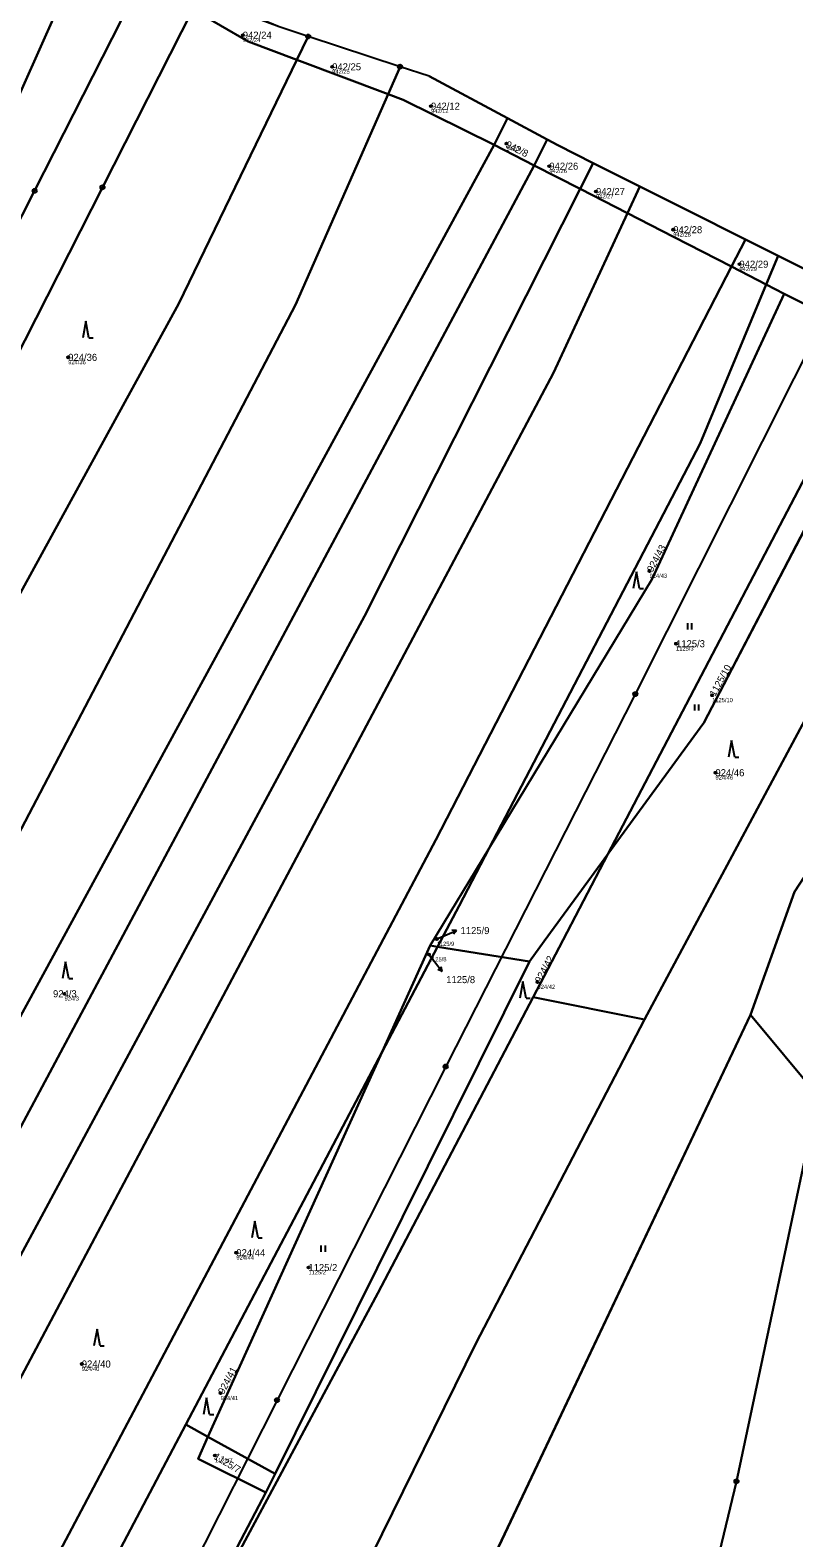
# Model space of a CAD drawing. Extents: x -761891 to -756141, y -1178507 to -1171885.
# Drawn here: x -758732 to -758548.2, y -1172750.3 to -1172387.4 of the extents above; entities that cross this region are included whole.
import ezdxf

# ---------------------------------------------------------------- set-up
doc = ezdxf.new("R2010")
doc.units = 0
for name, color, linetype in [('Definiční body', 7, 'Continuous'), ('Hranice parcel', 7, 'Continuous'), ('Parcelní čísla', 7, 'Continuous'), ('Polygon ku', 7, 'Continuous'), ('Polygon parcely', 7, 'Continuous'), ('Pop  PČ popisy', 7, 'Continuous'), ('Poz předměty', 7, 'Continuous'), ('Značky bodu BP', 7, 'Continuous'), ('Značky kultur', 7, 'Continuous')]:
    doc.layers.add(name, color=color, linetype=linetype)

msp = doc.modelspace()

# ---------------------------------------------------------------- linework, layer by layer
at = {"layer": 'Definiční body'}
for centre in [(-758680.78, -1172388.61), (-758659.27, -1172396.23), (-758635.49, -1172405.7), (-758617.32, -1172414.72), (-758607, -1172420.15), (-758595.77, -1172426.26), (-758577.17, -1172435.44), (-758561.25, -1172443.73), (-758722.79, -1172466.16), (-758582.88, -1172517.58), (-758576.51, -1172535.09), (-758567.83, -1172547.5), (-758567.02, -1172566.14), (-758634.12, -1172606.16), (-758635.98, -1172609.89), (-758609.84, -1172616.51), (-758723.68, -1172619.34), (-758682.33, -1172681.67), (-758664.99, -1172685.23), (-758719.53, -1172708.46), (-758686.12, -1172715.49), (-758687.47, -1172730.48)]:
    msp.add_circle(centre, 0.25, dxfattribs=at)
at = {"layer": 'Hranice parcel'}
for p, q in [((-758679.49, -1172390.11), (-758692.83, -1172382.46)), ((-758665.05, -1172388.93), (-758671.99, -1172386.65)), ((-758667.76, -1172394.52), (-758665.05, -1172388.93)), ((-758642.93, -1172396.2), (-758665.05, -1172388.93)), ((-758667.76, -1172394.52), (-758679.49, -1172390.11)), ((-758645.82, -1172402.78), (-758667.76, -1172394.52)), ((-758642.93, -1172396.2), (-758645.82, -1172402.78)), ((-758635.92, -1172398.51), (-758642.93, -1172396.2)), ((-758635.92, -1172398.51), (-758617.08, -1172408.61)), ((-758617.08, -1172408.61), (-758620.26, -1172415.03)), ((-758617.08, -1172408.61), (-758607.49, -1172413.75)), ((-758620.26, -1172415.03), (-758749.9, -1172653.38)), ((-758610.66, -1172419.95), (-758620.26, -1172415.03)), ((-758610.66, -1172419.95), (-758607.49, -1172413.75)), ((-758607.49, -1172413.75), (-758604.94, -1172415.12)), ((-758604.94, -1172415.12), (-758596.43, -1172419.39)), ((-758738.51, -1172659.45), (-758610.66, -1172419.95)), ((-758599.58, -1172425.64), (-758610.66, -1172419.95)), ((-758599.58, -1172425.64), (-758596.43, -1172419.39)), ((-758596.43, -1172419.39), (-758585.19, -1172425.03)), ((-758588.19, -1172431.49), (-758599.58, -1172425.64)), ((-758588.19, -1172431.49), (-758585.19, -1172425.03)), ((-758563.2, -1172444.32), (-758559.83, -1172437.77)), ((-758559.83, -1172437.77), (-758551.91, -1172441.75)), ((-758554.78, -1172448.65), (-758551.91, -1172441.75)), ((-758551.91, -1172441.75), (-758529.17, -1172453.16)), ((-758554.78, -1172448.65), (-758563.2, -1172444.32)), ((-758550.47, -1172450.86), (-758554.78, -1172448.65)), ((-758528.21, -1172462.04), (-758550.47, -1172450.86)), ((-758592.93, -1172585.72), (-758528.21, -1172462.04)), ((-758523.17, -1172464.57), (-758569.84, -1172554.1)), ((-758569.84, -1172554.1), (-758592.93, -1172585.72)), ((-758635.68, -1172607.74), (-758621.5, -1172584.32)), ((-758647.24, -1172633.3), (-758635.68, -1172607.74)), ((-758633.92, -1172608.02), (-758647.24, -1172633.3)), ((-758633.92, -1172608.02), (-758635.68, -1172607.74)), ((-758611.8, -1172611.57), (-758633.92, -1172608.02)), ((-758610.86, -1172620.13), (-758584.07, -1172625.51)), ((-758739.67, -1173006.83), (-758558.6, -1172624.38)), ((-758558.6, -1172624.38), (-758542.31, -1172643.98)), ((-758647.24, -1172633.3), (-758694.53, -1172723.01)), ((-758647.24, -1172633.3), (-758689.17, -1172725.97)), ((-758689.17, -1172725.97), (-758694.53, -1172723.01)), ((-758691.56, -1172731.25), (-758689.17, -1172725.97)), ((-758689.17, -1172725.97), (-758672.98, -1172734.9)), ((-758675.21, -1172739.4), (-758691.56, -1172731.25)), ((-758672.98, -1172734.9), (-758675.21, -1172739.4)), ((-758729.42, -1172842.68), (-758675.21, -1172739.4))]:
    msp.add_line(p, q, dxfattribs=at)
for points in [[(-758717.92, -1172365.48), (-758737.58, -1172409.7), (-758857.88, -1172637.74), (-758948.8, -1172803.01)], [(-758705.14, -1172375.4), (-758730.89, -1172426.08), (-758775.88, -1172514.6), (-758792.52, -1172547.36), (-758818.16, -1172595.45), (-758860.67, -1172675.19), (-758917.56, -1172778.41), (-758938.04, -1172815.58)], [(-758762.57, -1172519.77), (-758714.56, -1172425.25), (-758692.83, -1172382.46)], [(-758667.76, -1172394.52), (-758696.18, -1172453.2), (-758737.98, -1172529.59)], [(-758896.22, -1172864.45), (-758866.49, -1172818.53), (-758781.7, -1172669.96), (-758734.02, -1172579.58), (-758668.11, -1172453.55), (-758645.82, -1172402.78)], [(-758645.82, -1172402.78), (-758642.18, -1172404.15), (-758620.26, -1172415.03)], [(-758856.46, -1172910.56), (-758814.68, -1172835.49), (-758739.49, -1172691.86), (-758651.49, -1172528.47), (-758599.58, -1172425.64)], [(-758585.19, -1172425.03), (-758573.98, -1172430.66), (-758559.83, -1172437.77)], [(-758847.53, -1172920.72), (-758798.08, -1172831.96), (-758606.02, -1172469.86), (-758588.19, -1172431.49)], [(-758563.2, -1172444.32), (-758577.16, -1172437.15), (-758588.19, -1172431.49)], [(-758827.44, -1172943.07), (-758758.39, -1172816.8), (-758634.3, -1172582.28), (-758563.2, -1172444.32)], [(-758554.78, -1172448.65), (-758570.7, -1172486.87), (-758621.5, -1172584.32)], [(-758550.47, -1172450.86), (-758582.36, -1172519.65), (-758621.5, -1172584.32)], [(-758498.56, -1172475.85), (-758538.21, -1172539.87), (-758584.07, -1172625.51)], [(-758476.94, -1172485.77), (-758548, -1172594.79), (-758558.6, -1172624.38)], [(-758621.5, -1172584.32), (-758628.74, -1172598.2), (-758633.92, -1172608.02)], [(-758611.8, -1172611.57), (-758608.26, -1172606.71), (-758592.93, -1172585.72)], [(-758610.86, -1172620.13), (-758604.61, -1172608.23), (-758592.93, -1172585.72)], [(-758672.98, -1172734.9), (-758648.42, -1172685.39), (-758611.8, -1172611.57)], [(-758729.42, -1172842.68), (-758648.29, -1172691.42), (-758610.86, -1172620.13)], [(-758584.07, -1172625.51), (-758624.68, -1172703.5), (-758699.76, -1172856.11)], [(-758542.31, -1172643.98), (-758561.97, -1172736.7), (-758581.36, -1172817.44), (-758596.83, -1172881.87), (-758611.95, -1172931.98)], [(-758694.53, -1172723.01), (-758754.17, -1172836.12), (-758816.69, -1172953.1)]]:
    msp.add_lwpolyline(points, dxfattribs=at)
at = {"layer": 'Polygon ku'}
msp.add_lwpolyline([(-758529.17, -1172453.16), (-758551.91, -1172441.75), (-758559.83, -1172437.77), (-758573.98, -1172430.66), (-758585.19, -1172425.03), (-758596.43, -1172419.39), (-758604.94, -1172415.12), (-758607.49, -1172413.75), (-758617.08, -1172408.61), (-758635.92, -1172398.51), (-758642.93, -1172396.2), (-758665.05, -1172388.93), (-758671.99, -1172386.65), (-758690.54, -1172378.89), (-758716.3, -1172361.36), (-758730.86, -1172345.87), (-758755.17, -1172320.01), (-758758.49, -1172316.49), (-758763.31, -1172311.35), (-758805.81, -1172266.15), (-758819.19, -1172252.9), (-758848.42, -1172227.25), (-758879.01, -1172201.85), (-758895.22, -1172188.39)], dxfattribs=at)
at = {"layer": 'Polygon parcely'}
for points in [[(-758967.8, -1172780.03), (-758961.98, -1172787.62), (-758948.8, -1172803.01), (-758857.88, -1172637.74), (-758737.58, -1172409.7), (-758717.92, -1172365.48), (-758732.53, -1172350.06), (-758754.54, -1172385.54), (-758859.37, -1172587.7)], [(-758712.55, -1172371.15), (-758717.92, -1172365.48), (-758737.58, -1172409.7), (-758857.88, -1172637.74), (-758948.8, -1172803.01), (-758938.04, -1172815.58), (-758917.56, -1172778.41), (-758860.67, -1172675.19), (-758818.16, -1172595.45), (-758792.52, -1172547.36), (-758775.88, -1172514.6), (-758730.89, -1172426.08), (-758705.14, -1172375.4)], [(-758705.14, -1172375.4), (-758730.89, -1172426.08), (-758775.88, -1172514.6), (-758792.52, -1172547.36), (-758818.16, -1172595.45), (-758860.67, -1172675.19), (-758917.56, -1172778.41), (-758938.04, -1172815.58), (-758929.6, -1172825.45), (-758906.6, -1172787.37), (-758843.54, -1172672.09), (-758805.8, -1172600.61), (-758762.57, -1172519.77), (-758714.56, -1172425.25), (-758692.83, -1172382.46)], [(-758692.83, -1172382.46), (-758714.56, -1172425.25), (-758762.57, -1172519.77), (-758737.98, -1172529.59), (-758696.18, -1172453.2), (-758667.76, -1172394.52), (-758679.49, -1172390.11)], [(-758665.05, -1172388.93), (-758671.99, -1172386.65), (-758691.27, -1172379.38), (-758692.83, -1172382.46), (-758679.49, -1172390.11), (-758667.76, -1172394.52)], [(-758642.93, -1172396.2), (-758665.05, -1172388.93), (-758667.76, -1172394.52), (-758645.82, -1172402.78)], [(-758668.11, -1172453.55), (-758645.82, -1172402.78), (-758667.76, -1172394.52), (-758696.18, -1172453.2), (-758737.98, -1172529.59), (-758807.81, -1172660.87), (-758913.56, -1172844.18), (-758900.49, -1172859.45), (-758896.22, -1172864.45), (-758866.49, -1172818.53), (-758781.7, -1172669.96), (-758734.02, -1172579.58)], [(-758645.82, -1172402.78), (-758642.18, -1172404.15), (-758620.26, -1172415.03), (-758617.08, -1172408.61), (-758635.92, -1172398.51), (-758642.93, -1172396.2)], [(-758846.8, -1172832.78), (-758805.23, -1172755.77), (-758749.9, -1172653.38), (-758620.26, -1172415.03), (-758642.18, -1172404.15), (-758645.82, -1172402.78), (-758668.11, -1172453.55), (-758734.02, -1172579.58), (-758781.7, -1172669.96), (-758866.49, -1172818.53), (-758896.22, -1172864.45), (-758879.44, -1172884.11)], [(-758607.49, -1172413.75), (-758617.08, -1172408.61), (-758620.26, -1172415.03), (-758610.66, -1172419.95)], [(-758620.26, -1172415.03), (-758749.9, -1172653.38), (-758805.23, -1172755.77), (-758846.8, -1172832.78), (-758879.44, -1172884.11), (-758870.41, -1172894.68), (-758869.52, -1172895.69), (-758833.24, -1172836.21), (-758738.51, -1172659.45), (-758610.66, -1172419.95)], [(-758596.43, -1172419.39), (-758604.94, -1172415.12), (-758607.49, -1172413.75), (-758610.66, -1172419.95), (-758599.58, -1172425.64)], [(-758599.58, -1172425.64), (-758610.66, -1172419.95), (-758738.51, -1172659.45), (-758833.24, -1172836.21), (-758869.52, -1172895.69), (-758856.46, -1172910.56), (-758814.68, -1172835.49), (-758739.49, -1172691.86), (-758651.49, -1172528.47)], [(-758585.19, -1172425.03), (-758596.43, -1172419.39), (-758599.58, -1172425.64), (-758588.19, -1172431.49)], [(-758599.58, -1172425.64), (-758651.49, -1172528.47), (-758739.49, -1172691.86), (-758814.68, -1172835.49), (-758856.46, -1172910.56), (-758847.53, -1172920.72), (-758798.08, -1172831.96), (-758606.02, -1172469.86), (-758588.19, -1172431.49)], [(-758559.83, -1172437.77), (-758573.98, -1172430.66), (-758585.19, -1172425.03), (-758588.19, -1172431.49), (-758577.16, -1172437.15), (-758563.2, -1172444.32)], [(-758758.39, -1172816.8), (-758634.3, -1172582.28), (-758563.2, -1172444.32), (-758577.16, -1172437.15), (-758588.19, -1172431.49), (-758606.02, -1172469.86), (-758798.08, -1172831.96), (-758847.53, -1172920.72), (-758838.59, -1172930.89), (-758838.02, -1172931.51), (-758827.44, -1172943.07)], [(-758551.91, -1172441.75), (-758559.83, -1172437.77), (-758563.2, -1172444.32), (-758554.78, -1172448.65)], [(-758524.73, -1172455.39), (-758529.17, -1172453.16), (-758551.91, -1172441.75), (-758554.78, -1172448.65), (-758550.47, -1172450.86), (-758528.21, -1172462.04)], [(-758554.78, -1172448.65), (-758563.2, -1172444.32), (-758634.3, -1172582.28), (-758758.39, -1172816.8), (-758827.44, -1172943.07), (-758825.92, -1172944.73), (-758816.69, -1172953.1), (-758754.17, -1172836.12), (-758694.53, -1172723.01), (-758647.24, -1172633.3), (-758635.68, -1172607.74), (-758621.5, -1172584.32), (-758570.7, -1172486.87)], [(-758528.21, -1172462.04), (-758550.47, -1172450.86), (-758582.36, -1172519.65), (-758621.5, -1172584.32), (-758628.74, -1172598.2), (-758633.92, -1172608.02), (-758611.8, -1172611.57), (-758608.26, -1172606.71), (-758592.93, -1172585.72)], [(-758570.7, -1172486.87), (-758621.5, -1172584.32), (-758582.36, -1172519.65), (-758550.47, -1172450.86), (-758554.78, -1172448.65)], [(-758528.21, -1172462.04), (-758592.93, -1172585.72), (-758569.84, -1172554.1), (-758523.17, -1172464.57)], [(-758569.84, -1172554.1), (-758592.93, -1172585.72), (-758604.61, -1172608.23), (-758610.86, -1172620.13), (-758584.07, -1172625.51), (-758538.21, -1172539.87), (-758498.56, -1172475.85), (-758523.17, -1172464.57)], [(-758739.67, -1173006.83), (-758558.6, -1172624.38), (-758548, -1172594.79), (-758476.94, -1172485.77), (-758498.56, -1172475.85), (-758538.21, -1172539.87), (-758584.07, -1172625.51), (-758624.68, -1172703.5), (-758699.76, -1172856.11), (-758697.23, -1172857.25), (-758704.37, -1172870.06), (-758733.07, -1172921.59), (-758770.06, -1172988.01), (-758760.58, -1172994.38)], [(-758542.31, -1172643.98), (-758561.97, -1172736.7), (-758581.36, -1172817.44), (-758596.83, -1172881.87), (-758611.95, -1172931.98), (-758620.87, -1172958.6), (-758587.93, -1172968.01), (-758555.24, -1172977.35), (-758540.8, -1172981.59), (-758532.14, -1172984.13), (-758529.1, -1172984.93), (-758496.09, -1172993.6), (-758472.66, -1172997.19), (-758447.65, -1172738.34), (-758449.49, -1172730.58), (-758446.6, -1172688.53), (-758441.26, -1172627.37), (-758438.31, -1172597.02), (-758435.86, -1172592.7), (-758428.71, -1172507.88), (-758476.94, -1172485.77), (-758548, -1172594.79), (-758558.6, -1172624.38)], [(-758729.42, -1172842.68), (-758648.29, -1172691.42), (-758610.86, -1172620.13), (-758604.61, -1172608.23), (-758592.93, -1172585.72), (-758608.26, -1172606.71), (-758611.8, -1172611.57), (-758648.42, -1172685.39), (-758672.98, -1172734.9), (-758675.21, -1172739.4)], [(-758633.92, -1172608.02), (-758628.74, -1172598.2), (-758621.5, -1172584.32), (-758635.68, -1172607.74)], [(-758633.92, -1172608.02), (-758647.24, -1172633.3), (-758689.17, -1172725.97), (-758672.98, -1172734.9), (-758648.42, -1172685.39), (-758611.8, -1172611.57)], [(-758633.92, -1172608.02), (-758635.68, -1172607.74), (-758647.24, -1172633.3)], [(-758729.42, -1172842.68), (-758699.76, -1172856.11), (-758624.68, -1172703.5), (-758584.07, -1172625.51), (-758610.86, -1172620.13), (-758648.29, -1172691.42)], [(-758626.81, -1172991.15), (-758620.87, -1172958.6), (-758611.95, -1172931.98), (-758596.83, -1172881.87), (-758581.36, -1172817.44), (-758561.97, -1172736.7), (-758542.31, -1172643.98), (-758558.6, -1172624.38), (-758739.67, -1173006.83), (-758683.32, -1173040.37), (-758638.42, -1173054.73)], [(-758647.24, -1172633.3), (-758694.53, -1172723.01), (-758689.17, -1172725.97)], [(-758729.42, -1172842.68), (-758675.21, -1172739.4), (-758691.56, -1172731.25), (-758689.17, -1172725.97), (-758694.53, -1172723.01), (-758754.17, -1172836.12), (-758816.69, -1172953.1), (-758814.91, -1172954.71), (-758807.07, -1172941.26), (-758751.39, -1172845.77), (-758733.79, -1172852.19), (-758732.48, -1172849.66)], [(-758672.98, -1172734.9), (-758689.17, -1172725.97), (-758691.56, -1172731.25), (-758675.21, -1172739.4)]]:
    msp.add_lwpolyline(points, close=True, dxfattribs=at)
at = {"layer": 'Pop  PČ popisy'}
for p, q in [((-758634.12, -1172606.16), (-758632.13, -1172605.31)), ((-758632.13, -1172605.31), (-758629.37, -1172604.14)), ((-758629.37, -1172604.14), (-758630.48, -1172604.07)), ((-758629.37, -1172604.14), (-758630.09, -1172604.99)), ((-758635.98, -1172609.89), (-758634.66, -1172611.59)), ((-758634.66, -1172611.59), (-758632.81, -1172613.96)), ((-758632.81, -1172613.96), (-758633.82, -1172613.47)), ((-758632.81, -1172613.96), (-758633.03, -1172612.86))]:
    msp.add_line(p, q, dxfattribs=at)
at = {"layer": 'Poz předměty'}
for p, q in [((-758540.52, -1172456.07), (-758586.31, -1172547.22)), ((-758586.31, -1172547.22), (-758631.94, -1172636.86)), ((-758631.94, -1172636.86), (-758672.54, -1172717.16)), ((-758672.54, -1172717.16), (-758713.09, -1172797.42))]:
    msp.add_line(p, q, dxfattribs=at)
for centre, radius in [((-758586.31, -1172547.22), 0.5), ((-758586.31, -1172547.22), 0.4), ((-758586.31, -1172547.22), 0.3), ((-758586.31, -1172547.22), 0.2), ((-758586.31, -1172547.22), 0.1), ((-758631.94, -1172636.86), 0.5), ((-758631.94, -1172636.86), 0.4), ((-758631.94, -1172636.86), 0.3), ((-758631.94, -1172636.86), 0.2), ((-758631.94, -1172636.86), 0.1), ((-758672.54, -1172717.16), 0.5), ((-758672.54, -1172717.16), 0.4), ((-758672.54, -1172717.16), 0.3), ((-758672.54, -1172717.16), 0.2), ((-758672.54, -1172717.16), 0.1)]:
    msp.add_circle(centre, radius, dxfattribs=at)
at = {"layer": 'Značky bodu BP'}
for centre, radius in [((-758665.05, -1172388.93), 0.5), ((-758665.05, -1172388.93), 0.0303), ((-758642.93, -1172396.2), 0.5), ((-758642.93, -1172396.2), 0.0303), ((-758730.89, -1172426.08), 0.5), ((-758730.89, -1172426.08), 0.0303), ((-758714.56, -1172425.25), 0.5), ((-758714.56, -1172425.25), 0.0303), ((-758561.97, -1172736.7), 0.5), ((-758561.97, -1172736.7), 0.0303)]:
    msp.add_circle(centre, radius, dxfattribs=at)
at = {"layer": 'Značky kultur'}
for p, q in [((-758718.56, -1172457.47), (-758719.31, -1172461.47)), ((-758717.81, -1172461.47), (-758718.56, -1172457.47)), ((-758717.81, -1172461.47), (-758716.81, -1172461.47)), ((-758586.06, -1172517.76), (-758586.81, -1172521.76)), ((-758585.31, -1172521.76), (-758586.06, -1172517.76)), ((-758585.31, -1172521.76), (-758584.31, -1172521.76)), ((-758573.68, -1172531.67), (-758573.68, -1172530.17)), ((-758572.68, -1172531.67), (-758572.68, -1172530.17)), ((-758572.02, -1172551.18), (-758572.02, -1172549.68)), ((-758571.02, -1172551.18), (-758571.02, -1172549.68)), ((-758563.15, -1172558.38), (-758563.9, -1172562.38)), ((-758562.4, -1172562.38), (-758563.15, -1172558.38)), ((-758562.4, -1172562.38), (-758561.4, -1172562.38)), ((-758723.42, -1172611.66), (-758724.17, -1172615.66)), ((-758722.67, -1172615.66), (-758723.42, -1172611.66)), ((-758722.67, -1172615.66), (-758721.67, -1172615.66)), ((-758613.36, -1172616.41), (-758614.11, -1172620.41)), ((-758612.61, -1172620.41), (-758613.36, -1172616.41)), ((-758612.61, -1172620.41), (-758611.61, -1172620.41)), ((-758677.87, -1172674.05), (-758678.62, -1172678.05)), ((-758677.12, -1172678.05), (-758677.87, -1172674.05)), ((-758677.12, -1172678.05), (-758676.12, -1172678.05)), ((-758661.91, -1172681.47), (-758661.91, -1172679.97)), ((-758660.91, -1172681.47), (-758660.91, -1172679.97)), ((-758715.86, -1172700.05), (-758716.61, -1172704.05)), ((-758715.11, -1172704.05), (-758715.86, -1172700.05)), ((-758715.11, -1172704.05), (-758714.11, -1172704.05)), ((-758689.52, -1172716.58), (-758690.27, -1172720.58)), ((-758688.77, -1172720.58), (-758689.52, -1172716.58)), ((-758688.77, -1172720.58), (-758687.77, -1172720.58))]:
    msp.add_line(p, q, dxfattribs=at)

# ---------------------------------------------------------------- texts
at = {"layer": 'Definiční body'}
for s, p in [('942/24', (-758680.78, -1172390.27)), ('942/25', (-758659.27, -1172397.89)), ('942/12', (-758635.49, -1172407.36)), ('942/8', (-758617.32, -1172416.38)), ('942/26', (-758607, -1172421.81)), ('942/27', (-758595.77, -1172427.92)), ('942/28', (-758577.17, -1172437.1)), ('942/29', (-758561.25, -1172445.39)), ('924/36', (-758722.79, -1172467.82)), ('924/43', (-758582.88, -1172519.24)), ('1125/3', (-758576.51, -1172536.75)), ('1125/10', (-758567.83, -1172549.16)), ('924/46', (-758567.02, -1172567.8)), ('1125/9', (-758634.12, -1172607.82)), ('1125/8', (-758635.98, -1172611.55)), ('924/42', (-758609.84, -1172618.17)), ('924/3', (-758723.68, -1172621)), ('924/44', (-758682.33, -1172683.33)), ('1125/2', (-758664.99, -1172686.89)), ('924/40', (-758719.53, -1172710.12)), ('924/41', (-758686.12, -1172717.15)), ('1125/7', (-758687.47, -1172732.14))]:
    msp.add_text(s, height=1, dxfattribs=at).set_placement(p)
at = {"layer": 'Parcelní čísla'}
for s, p in [('942/24', (-758680.78, -1172389.46)), ('942/25', (-758659.27, -1172397.08)), ('942/12', (-758635.49, -1172406.55)), ('942/26', (-758607, -1172421)), ('942/27', (-758595.77, -1172427.11)), ('942/28', (-758577.17, -1172436.29)), ('942/29', (-758561.25, -1172444.58)), ('924/36', (-758722.79, -1172467.01)), ('1125/3', (-758576.51, -1172535.94)), ('924/46', (-758567.02, -1172566.99)), ('1125/9', (-758628.37, -1172604.98)), ('924/3', (-758726.45, -1172620.19)), ('1125/8', (-758631.82, -1172616.79)), ('924/44', (-758682.33, -1172682.52)), ('1125/2', (-758664.99, -1172686.08)), ('924/40', (-758719.53, -1172709.31))]:
    msp.add_text(s, height=1.7, dxfattribs=at).set_placement(p)
for s, rotation, p in [('942/8', 333, (-758617.7, -1172415.48)), ('924/43', 62, (-758582.13, -1172517.98)), ('1125/10', 61, (-758567.09, -1172547.91)), ('924/42', 62, (-758609.09, -1172616.91)), ('924/41', 62, (-758685.37, -1172715.89)), ('1125/7', 329, (-758687.91, -1172731.21))]:
    msp.add_text(s, height=1.7, rotation=rotation, dxfattribs=at).set_placement(p)

doc.saveas('drawing.dxf')
